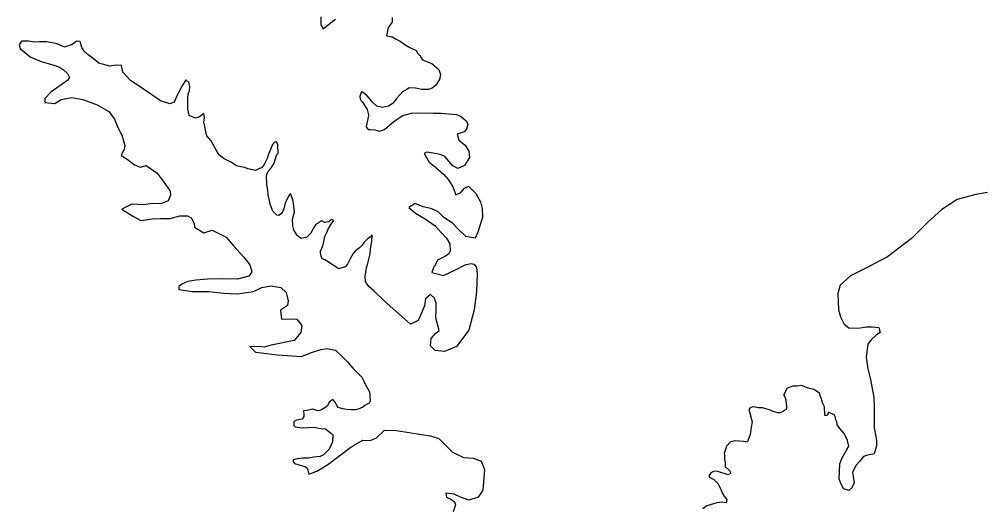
# Model space of a CAD drawing. Extents: x -492261 to -432772, y 1441225 to 1452922.
# Drawn here: x -461539.1 to -461436.6, y 1452087.9 to 1452139.7 of the extents above; entities that cross this region are included whole.
import ezdxf

# ---------------------------------------------------------------- set-up
doc = ezdxf.new("R2010")
doc.units = 0
doc.layers.add('Default', color=7, linetype='Continuous')

msp = doc.modelspace()

# ---------------------------------------------------------------- linework, layer by layer
at = {"layer": 'Default'}
for points in [[(-461507.07, 1452139.99), (-461507.08, 1452139.12), (-461506.83, 1452138.69), (-461506.11, 1452139.28), (-461505.51, 1452139.74)], [(-461499.48, 1452139.92), (-461499.5, 1452139.42), (-461499.91, 1452138.84), (-461500.08, 1452137.96), (-461499.48, 1452137.84), (-461499.07, 1452137.62), (-461498.64, 1452137.38), (-461498.04, 1452136.96), (-461497.63, 1452136.71), (-461496.95, 1452136.4), (-461496.77, 1452136.1), (-461496.57, 1452135.88), (-461496.26, 1452135.4), (-461495.28, 1452135.04), (-461494.52, 1452134.4), (-461494.36, 1452133.85), (-461494.48, 1452133.32), (-461494.87, 1452132.74), (-461495.25, 1452132.39), (-461495.64, 1452132.28), (-461496.35, 1452132.25), (-461497, 1452132.41), (-461497.7, 1452132.43), (-461497.92, 1452132.27), (-461498.37, 1452132.04), (-461498.99, 1452131.36), (-461499.38, 1452130.8), (-461499.88, 1452130.49), (-461500.53, 1452130.36), (-461501.13, 1452130.5), (-461501.61, 1452130.97), (-461501.92, 1452131.34), (-461502.15, 1452131.59), (-461502.35, 1452131.76), (-461502.66, 1452131.99), (-461502.78, 1452131.98), (-461502.78, 1452131.93), (-461502.92, 1452131.53), (-461502.9, 1452131.28), (-461502.79, 1452131.08), (-461502.62, 1452130.88), (-461502.33, 1452130.44), (-461502.13, 1452130.16), (-461502, 1452129.59), (-461502, 1452129.51), (-461502.09, 1452129.16), (-461502.11, 1452129.01), (-461502.19, 1452128.66), (-461502.26, 1452128.31), (-461502.05, 1452128.03), (-461501.83, 1452128.01), (-461501.32, 1452127.99), (-461500.85, 1452127.85), (-461500.3, 1452128.01), (-461499.53, 1452128.7), (-461499.33, 1452128.87), (-461498.96, 1452129.13), (-461498.36, 1452129.49), (-461497.44, 1452129.75), (-461496.84, 1452129.78), (-461495.11, 1452129.76), (-461494.33, 1452129.77)], [(-461521.39, 1452133.28), (-461521.8, 1452132.65), (-461522.32, 1452131.67), (-461522.66, 1452130.91), (-461523.11, 1452130.73), (-461524.09, 1452131.07), (-461526.03, 1452132.4), (-461526.77, 1452132.86), (-461527.27, 1452133.21), (-461527.68, 1452133.63), (-461528.11, 1452134.12), (-461528.24, 1452134.8), (-461528.82, 1452134.86), (-461529.47, 1452134.75), (-461530.65, 1452135.06), (-461531.26, 1452135.56), (-461531.79, 1452135.93), (-461532.2, 1452136.35), (-461532.45, 1452136.72), (-461532.64, 1452137.37), (-461532.99, 1452137.39), (-461533.48, 1452137.03), (-461534.31, 1452136.77), (-461535.09, 1452137.11), (-461536.22, 1452137.34), (-461536.95, 1452137.31), (-461537.47, 1452137.3), (-461538.07, 1452137.39), (-461538.85, 1452137.38), (-461539.1, 1452137), (-461538.99, 1452136.63), (-461537.93, 1452135.72), (-461536.77, 1452135.23), (-461535.54, 1452134.87), (-461534.81, 1452134.63), (-461534.4, 1452134.34), (-461533.97, 1452133.97), (-461533.76, 1452133.54), (-461533.94, 1452133.27), (-461535.15, 1452132.42), (-461535.72, 1452132.01), (-461536.37, 1452131.3), (-461536.38, 1452130.9), (-461535.31, 1452130.79), (-461534.64, 1452131.2), (-461533.54, 1452131.42), (-461532.36, 1452131.21), (-461530.82, 1452130.63), (-461529.58, 1452129.92), (-461528.97, 1452129.1), (-461528.71, 1452128.42), (-461528.17, 1452127.33), (-461527.88, 1452126.31), (-461527.95, 1452125.95), (-461528.27, 1452125.25), (-461527.64, 1452124.86), (-461526.85, 1452124.27), (-461526.22, 1452124.02), (-461525.62, 1452124.21), (-461524.44, 1452123.4), (-461523.8, 1452122.55), (-461523.31, 1452121.83), (-461523.08, 1452121.46), (-461523.05, 1452121.06), (-461523.27, 1452120.46), (-461524.07, 1452120.12), (-461524.99, 1452120.16), (-461525.89, 1452120.02), (-461527.15, 1452120.08), (-461528.19, 1452119.56), (-461526.98, 1452118.78), (-461526.17, 1452118.36), (-461525, 1452118.55), (-461524.1, 1452118.57), (-461523.07, 1452118.58), (-461522.05, 1452118.87), (-461521.22, 1452118.85), (-461520.84, 1452118.66), (-461520.53, 1452118.04), (-461520.48, 1452117.66), (-461519.49, 1452117.05), (-461518.62, 1452117.34), (-461517.11, 1452116.58), (-461516.32, 1452115.64), (-461515.23, 1452114.48), (-461514.61, 1452113.66), (-461514.38, 1452112.93), (-461514.72, 1452112.45), (-461515.92, 1452112.14), (-461517.52, 1452112.16), (-461519.1, 1452112.12), (-461520.33, 1452112.03), (-461521.18, 1452111.89), (-461521.85, 1452111.6), (-461522.15, 1452111.35), (-461522.14, 1452111.05), (-461521.64, 1452110.96), (-461520.74, 1452110.82), (-461518.98, 1452110.82), (-461517.38, 1452110.64), (-461515.95, 1452110.56)], [(-461501.64, 1452116.11), (-461501.63, 1452116.84), (-461501.83, 1452116.61), (-461502.12, 1452116.43), (-461502.42, 1452116.08), (-461502.74, 1452115.67), (-461502.96, 1452115.47), (-461503.38, 1452115.14), (-461503.63, 1452114.86), (-461503.9, 1452114.35), (-461504.24, 1452113.72), (-461504.49, 1452113.44), (-461505.14, 1452113.23), (-461506.35, 1452114.02), (-461506.65, 1452114.17), (-461506.91, 1452114.29), (-461507.03, 1452114.56), (-461507.11, 1452114.94), (-461507.09, 1452115.11), (-461506.85, 1452115.67), (-461506.73, 1452116.27), (-461506.64, 1452116.67), (-461506.44, 1452117.1), (-461506.27, 1452117.5), (-461505.98, 1452117.96), (-461505.68, 1452118.36), (-461505.96, 1452118.46), (-461506.23, 1452118.23), (-461506.63, 1452118.15), (-461506.98, 1452118.32), (-461507.63, 1452117.89), (-461507.75, 1452117.73), (-461507.9, 1452117.46), (-461508.12, 1452117), (-461508.56, 1452116.6), (-461509.14, 1452116.46), (-461509.54, 1452116.73), (-461509.93, 1452117.35), (-461510.06, 1452117.83), (-461510.07, 1452118.5), (-461509.88, 1452119.26), (-461509.99, 1452120.46), (-461510.3, 1452121.23), (-461510.48, 1452121), (-461510.87, 1452120.2), (-461511.01, 1452119.59), (-461511.13, 1452119.29), (-461511.33, 1452119.06), (-461511.53, 1452118.89), (-461511.73, 1452118.93), (-461512.16, 1452119.35), (-461512.44, 1452120.1), (-461512.52, 1452120.5), (-461512.66, 1452121.1), (-461512.69, 1452121.58), (-461512.8, 1452122.18), (-461512.8, 1452122.28), (-461512.83, 1452123), (-461512.79, 1452123.25), (-461512.66, 1452123.58), (-461512.32, 1452123.99), (-461512.02, 1452124.44), (-461511.93, 1452124.84), (-461511.74, 1452125.35), (-461511.61, 1452125.52), (-461511.62, 1452126.33), (-461511.62, 1452126.4), (-461511.78, 1452126.73), (-461512.03, 1452126.65), (-461512.2, 1452126.42), (-461512.42, 1452125.89), (-461512.61, 1452125.39), (-461512.78, 1452124.93), (-461513.08, 1452124.3), (-461513.37, 1452123.95), (-461513.57, 1452123.87), (-461514.02, 1452123.66), (-461514.82, 1452123.85), (-461515.13, 1452124), (-461515.55, 1452124.07), (-461516.03, 1452124.16), (-461516.56, 1452124.53), (-461517.32, 1452124.92), (-461517.9, 1452125.34), (-461518.7, 1452126.83), (-461519.18, 1452127.35), (-461519.31, 1452127.95), (-461519.39, 1452128.33), (-461519.5, 1452128.8), (-461519.43, 1452129.28), (-461519.51, 1452129.73), (-461519.96, 1452129.35), (-461520.38, 1452129.24), (-461521.04, 1452129.51), (-461521.19, 1452130.21), (-461521.21, 1452131.38), (-461521.16, 1452131.76), (-461521.02, 1452132.16), (-461520.97, 1452132.54), (-461521.06, 1452132.96), (-461521.39, 1452133.28)], [(-461494.33, 1452129.77), (-461492.65, 1452129.62), (-461492.15, 1452129.4), (-461491.59, 1452128.9), (-461491.44, 1452128.55), (-461491.58, 1452128.05), (-461491.83, 1452127.77), (-461492.28, 1452127.64), (-461492.58, 1452127.54), (-461492.42, 1452126.89), (-461491.73, 1452126.35), (-461491.35, 1452125.72), (-461491.29, 1452125.05), (-461491.81, 1452124.21), (-461492.53, 1452123.88), (-461493.03, 1452124.17), (-461493.49, 1452124.67), (-461493.9, 1452125.16), (-461494.38, 1452125.36), (-461495.13, 1452125.52), (-461495.81, 1452125.61), (-461496.08, 1452125.46), (-461495.57, 1452124.56), (-461495.11, 1452124.19), (-461494, 1452123.23), (-461493.51, 1452122.69), (-461493.03, 1452121.94), (-461492.72, 1452121.07), (-461492.19, 1452121.35), (-461491.8, 1452121.78), (-461491.38, 1452122.02), (-461490.59, 1452121.22), (-461490.1, 1452120.35), (-461489.92, 1452119.65), (-461489.9, 1452118.7), (-461490.34, 1452117.24), (-461490.68, 1452116.49), (-461491.66, 1452116.67), (-461492.44, 1452117.39), (-461493.05, 1452118.03), (-461494.04, 1452118.72), (-461494.62, 1452119.29), (-461494.97, 1452119.46), (-461495.4, 1452119.63), (-461496.21, 1452119.82), (-461497.06, 1452120.16), (-461497.71, 1452119.75), (-461497.02, 1452119.13), (-461495.99, 1452118.55), (-461494.93, 1452117.78), (-461494.27, 1452117.07), (-461493.73, 1452116.5), (-461493.37, 1452115.9), (-461493.34, 1452115.1), (-461493.46, 1452114.82), (-461493.83, 1452114.57), (-461494.68, 1452114.15), (-461494.78, 1452113.9), (-461495, 1452113.52), (-461495.05, 1452113.45), (-461495.29, 1452112.84), (-461494.03, 1452112.53), (-461492.76, 1452113.13), (-461491.74, 1452113.64), (-461491.14, 1452113.78), (-461490.77, 1452113.73), (-461490.54, 1452113.38), (-461490.45, 1452112.71), (-461490.53, 1452110.8), (-461490.78, 1452108.87), (-461491.35, 1452106.73), (-461492.65, 1452104.98), (-461493.92, 1452104.47), (-461494.93, 1452104.58), (-461495.41, 1452105.07), (-461495.35, 1452105.85), (-461494.9, 1452106.36), (-461494.51, 1452106.69), (-461494.85, 1452108.04), (-461494.83, 1452108.84), (-461494.82, 1452109.57), (-461495, 1452110.11), (-461495.41, 1452110.49), (-461495.95, 1452110.05), (-461496.04, 1452109.3), (-461496.46, 1452108.37), (-461496.72, 1452107.76), (-461497.55, 1452107.35), (-461500.33, 1452109.84), (-461501.45, 1452110.9), (-461501.96, 1452111.35), (-461502.16, 1452111.6), (-461502.31, 1452111.89), (-461502.37, 1452112.42), (-461502.23, 1452113.32), (-461502.09, 1452113.83), (-461501.83, 1452114.81), (-461501.78, 1452115.31), (-461501.71, 1452115.79), (-461501.69, 1452115.99), (-461501.64, 1452116.11)], [(-461436.25, 1452121.33), (-461437.48, 1452121.12), (-461439.48, 1452120.59), (-461441.12, 1452119.54), (-461442.58, 1452118.19), (-461444.33, 1452116.44)], [(-461444.33, 1452116.44), (-461446.89, 1452114.5), (-461449.05, 1452113.39), (-461450.82, 1452112.49), (-461451.91, 1452111.5), (-461452.17, 1452110.6), (-461452.07, 1452108.89), (-461451.86, 1452108.12), (-461451.48, 1452107.37), (-461450.97, 1452106.98), (-461450.04, 1452106.92), (-461449.07, 1452107.08), (-461448.52, 1452107.06), (-461447.81, 1452107), (-461447.66, 1452106.47), (-461448.05, 1452106.24), (-461448.62, 1452105.68), (-461448.97, 1452105.23), (-461449.13, 1452103.85), (-461448.98, 1452102.6), (-461448.69, 1452101.47), (-461448.34, 1452099.57), (-461448.28, 1452098.45), (-461448.29, 1452097.67), (-461448.3, 1452096.34), (-461448.11, 1452095.44), (-461448.06, 1452095.02), (-461448.05, 1452094.46), (-461448.31, 1452093.61), (-461448.99, 1452093.47), (-461449.44, 1452093.32), (-461449.81, 1452092.81), (-461450.25, 1452092.35), (-461450.59, 1452091.6), (-461450.54, 1452091.2), (-461450.43, 1452090.5), (-461450.67, 1452089.97), (-461450.99, 1452089.71), (-461451.55, 1452089.88), (-461451.88, 1452090.55), (-461452.01, 1452090.9), (-461451.93, 1452092.53), (-461451.74, 1452093.09), (-461451.25, 1452093.97), (-461451, 1452094.4), (-461451.11, 1452095), (-461451.47, 1452095.75), (-461451.93, 1452096.27), (-461452.24, 1452096.66), (-461452.27, 1452097.01), (-461452.32, 1452097.11), (-461452.48, 1452097.69), (-461453.16, 1452098.03), (-461453.3, 1452097.68), (-461453.53, 1452097.65), (-461453.57, 1452098.6), (-461453.8, 1452099.02), (-461453.82, 1452099.17), (-461453.93, 1452099.5), (-461454.01, 1452099.67), (-461454.11, 1452100.02), (-461454.72, 1452100.41), (-461455.17, 1452100.53), (-461455.47, 1452100.63), (-461456.02, 1452100.85), (-461456.5, 1452100.76), (-461456.95, 1452100.78), (-461457.55, 1452100.57), (-461457.89, 1452099.89), (-461457.89, 1452099.87), (-461457.71, 1452099.47), (-461457.65, 1452098.97), (-461457.62, 1452098.64), (-461457.59, 1452098.32), (-461457.94, 1452098.14), (-461458.29, 1452097.96), (-461458.54, 1452097.96), (-461459.04, 1452098.1), (-461459.45, 1452098.27), (-461460.15, 1452098.46), (-461460.58, 1452098.48), (-461461.11, 1452098.57), (-461461.4, 1452098.52), (-461461.48, 1452098.47), (-461461.6, 1452098.29), (-461461.52, 1452098.04), (-461461.37, 1452097.39), (-461461.26, 1452096.99), (-461461.35, 1452096.44), (-461461.47, 1452095.64), (-461461.71, 1452094.98), (-461461.78, 1452094.83), (-461461.98, 1452094.88), (-461462.18, 1452094.9), (-461462.66, 1452094.94), (-461463.06, 1452094.96), (-461463.54, 1452094.88), (-461463.98, 1452094.4), (-461464.08, 1452094.07), (-461464.22, 1452093.64), (-461464.19, 1452093.49)], [(-461515.95, 1452110.56), (-461514.23, 1452110.83), (-461513.33, 1452111.24), (-461512.38, 1452111.41), (-461511.32, 1452111.25), (-461510.74, 1452110.73), (-461510.53, 1452109.85), (-461510.6, 1452109.35), (-461511.37, 1452108.84), (-461511.26, 1452107.89), (-461510.05, 1452107.93), (-461509.63, 1452107.89), (-461509.09, 1452107.22), (-461509.18, 1452106.49), (-461509.9, 1452105.63), (-461512.35, 1452105.12), (-461513.07, 1452104.91), (-461513.55, 1452104.98), (-461514.07, 1452104.95), (-461514.6, 1452104.99), (-461514.01, 1452104.37), (-461512.79, 1452104.26), (-461511.73, 1452104.12), (-461510.6, 1452104.04), (-461509.17, 1452103.93), (-461508.5, 1452104.19), (-461508.15, 1452104.3), (-461507.08, 1452104.66), (-461506.38, 1452104.77), (-461505.5, 1452104.59), (-461504.76, 1452103.89), (-461504.23, 1452103.37), (-461503.67, 1452102.68), (-461503.19, 1452102.21), (-461502.73, 1452101.72), (-461502.47, 1452101.24), (-461502.35, 1452100.99), (-461501.91, 1452100.17), (-461501.85, 1452099.77), (-461501.82, 1452099.2), (-461501.94, 1452098.97), (-461502.39, 1452098.74), (-461502.59, 1452098.56), (-461502.86, 1452098.43), (-461503.11, 1452098.33), (-461503.39, 1452098.25), (-461503.84, 1452098.27), (-461504.29, 1452098.29), (-461504.74, 1452098.38), (-461505.22, 1452098.53), (-461505.32, 1452098.7), (-461505.55, 1452099.07), (-461505.81, 1452099.37), (-461506.2, 1452099.09), (-461506.35, 1452098.69), (-461506.65, 1452098.46), (-461507.07, 1452098.22), (-461507.39, 1452098.17), (-461507.92, 1452098.34), (-461508.2, 1452098.28), (-461508.55, 1452098.2), (-461508.92, 1452098.15), (-461508.89, 1452097.82), (-461508.86, 1452097.55), (-461509.06, 1452097.27), (-461509.64, 1452097.16), (-461509.93, 1452097.03), (-461509.95, 1452096.61), (-461509.8, 1452096.46), (-461509, 1452096.34), (-461508.4, 1452096.4), (-461507.8, 1452096.44), (-461507.29, 1452096.32), (-461506.84, 1452096.25), (-461506.59, 1452096.28), (-461506.52, 1452096.2), (-461505.93, 1452095.76), (-461505.78, 1452095.61), (-461505.82, 1452094.86), (-461506.19, 1452094.08), (-461506.78, 1452093.49), (-461507.15, 1452093.31), (-461507.81, 1452093.23), (-461508.33, 1452093.15), (-461509.03, 1452093.14), (-461509.58, 1452093.05), (-461509.98, 1452092.97), (-461510.05, 1452092.8), (-461509.85, 1452092.57), (-461509.5, 1452092.45), (-461508.72, 1452092.24), (-461508.52, 1452092.07), (-461508.46, 1452091.87), (-461508.36, 1452091.44), (-461507.51, 1452091.75), (-461506.32, 1452092.45), (-461505.03, 1452093.44), (-461504.01, 1452094.21), (-461503.49, 1452094.54), (-461502.62, 1452095.05), (-461501.84, 1452095.01)], [(-461501.84, 1452095.01), (-461501.14, 1452095.3), (-461500.3, 1452096.09), (-461499.05, 1452096.08), (-461497.67, 1452095.85), (-461496.39, 1452095.64), (-461495.41, 1452095.5), (-461494.55, 1452095.21), (-461493.08, 1452093.78), (-461491.92, 1452093.22), (-461490.84, 1452093.13), (-461490.04, 1452092.82), (-461489.68, 1452091.92), (-461489.85, 1452089.74), (-461490.36, 1452088.98), (-461491.36, 1452088.69), (-461492.22, 1452088.98), (-461492.92, 1452089.32), (-461493.78, 1452089.43), (-461493.72, 1452089.01), (-461493.27, 1452088.79), (-461492.86, 1452088.5), (-461492.76, 1452088.17), (-461493.02, 1452087.44)], [(-461464.19, 1452093.49), (-461464.19, 1452093.02), (-461464.11, 1452092.67), (-461464.13, 1452092.17), (-461463.87, 1452092.05), (-461463.62, 1452091.8), (-461463.54, 1452091.52), (-461463.79, 1452091.37), (-461464.24, 1452091.49), (-461464.49, 1452091.59), (-461464.9, 1452091.71), (-461465.3, 1452091.75), (-461465.65, 1452091.57), (-461465.87, 1452091.24), (-461465.79, 1452091.12), (-461465.31, 1452090.87), (-461464.91, 1452090.43), (-461464.73, 1452090.13), (-461464.47, 1452089.56), (-461464.42, 1452089.38), (-461464.21, 1452089.11), (-461463.96, 1452088.76), (-461464.03, 1452088.41), (-461464.45, 1452088.48), (-461465, 1452088.4), (-461466.08, 1452088.06), (-461466.5, 1452087.75)]]:
    msp.add_lwpolyline(points, dxfattribs=at)

doc.saveas('drawing.dxf')
